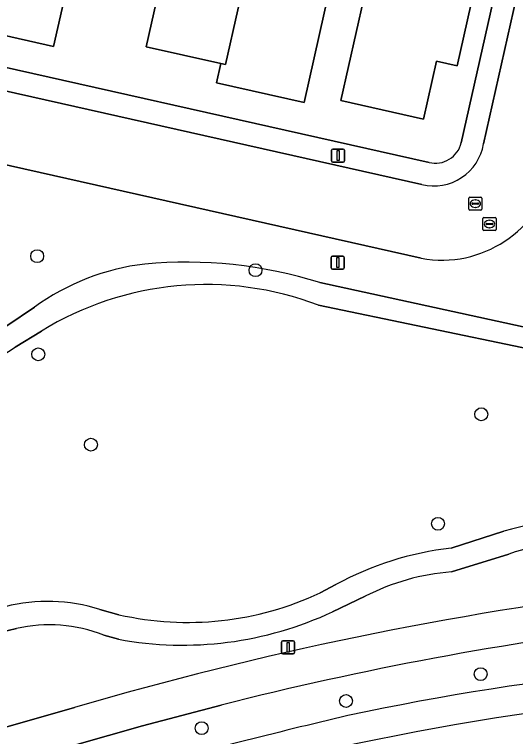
# Model space of a CAD drawing. Extents: x 161771 to 163125, y 382475 to 383179.
# Drawn here: x 162648.4 to 162686.4, y 382550.7 to 382605.5 of the extents above; entities that cross this region are included whole.
import ezdxf

# ---------------------------------------------------------------- set-up
doc = ezdxf.new("R2010")
doc.units = 0
for name, color, linetype in [('IMGEO_Berm_groen', 7, 'Continuous'), ('IMGEO_Boom', 7, 'Continuous'), ('IMGEO_Erf', 7, 'Continuous'), ('IMGEO_Fietspad_gesloten', 7, 'Continuous'), ('IMGEO_Groenvoorziening', 7, 'Continuous'), ('IMGEO_Lichtmast', 7, 'Continuous'), ('IMGEO_Pand', 7, 'Continuous'), ('IMGEO_Rijbaan_lokaal_gesloten', 7, 'Continuous'), ('IMGEO_Rijbaan_lokaal_open', 7, 'Continuous'), ('IMGEO_Rioolput', 7, 'Continuous'), ('IMGEO_Voetpad_halfverhard', 7, 'Continuous'), ('IMGEO_Voetpad_open', 7, 'Continuous')]:
    doc.layers.add(name, color=color, linetype=linetype)

msp = doc.modelspace()

# ---------------------------------------------------------------- linework, layer by layer
at = {"layer": 'IMGEO_Berm_groen'}
msp.add_lwpolyline([(162664.099, 382553.075), (162658.119, 382551.486), (162639.684, 382546.265), (162601.457, 382535.386)], dxfattribs=at)
for centre, radius, start, end in [((162728.098, 382300.299), 260.752, 96.9264, 104.2079), ((162715.03, 382359.492), 197.159, 89.24707, 102.09555), ((162716.743, 382350.631), 203.951, 76.76359, 104.62394), ((162774.811, 382121.905), 442.083, 103.2191, 105.42106), ((162716.647, 382348.842), 203.055, 82.18505, 105.59566)]:
    msp.add_arc(centre, radius, start, end, dxfattribs=at)
at = {"layer": 'IMGEO_Boom'}
for centre in [(162650.14, 382587.126), (162666.708, 382586.062), (162650.22, 382579.679), (162683.837, 382575.134), (162654.215, 382572.826), (162680.552, 382566.824), (162683.789, 382555.418), (162673.578, 382553.383), (162662.622, 382551.32)]:
    msp.add_circle(centre, 0.489, dxfattribs=at)
at = {"layer": 'IMGEO_Erf'}
for points in [[(162682.322, 382595.727), (162687.403, 382618.3), (162695.368, 382653.689), (162673.009, 382658.73), (162666.379, 382629.265), (162665.103, 382629.55)], [(162653.139, 382610.808), (162651.388, 382603.039), (162644.87, 382604.496)], [(162672.288, 382607.28), (162670.388, 382598.788), (162663.752, 382600.283), (162664.081, 382601.746), (162658.418, 382603.012), (162659.407, 382607.401)], [(162683.298, 382607.322), (162682.005, 382601.565), (162680.433, 382601.914), (162679.46, 382597.52), (162673.19, 382598.931), (162674.938, 382606.685)], [(162637.885, 382603.658), (162638.85, 382603.441), (162679.881, 382594.237)]]:
    msp.add_lwpolyline(points, dxfattribs=at)
msp.add_arc((162680.365, 382596.188), 2.01, 256.0644, 346.7359, dxfattribs=at)
at = {"layer": 'IMGEO_Fietspad_gesloten'}
for points in [[(162652.966, 382552.877), (162606.555, 382539.624), (162598.056, 382537.197)], [(162639.684, 382546.265), (162658.119, 382551.486), (162664.099, 382553.075)]]:
    msp.add_lwpolyline(points, dxfattribs=at)
for centre, radius, start, end in [((162728.834, 382294.477), 269.307, 96.95475, 106.36266), ((162728.098, 382300.299), 260.752, 96.9264, 104.2079), ((162715.03, 382359.492), 197.159, 89.24707, 102.09555), ((162716.743, 382350.631), 203.951, 76.76359, 104.62394), ((162774.811, 382121.905), 442.083, 103.2191, 105.42106)]:
    msp.add_arc(centre, radius, start, end, dxfattribs=at)
at = {"layer": 'IMGEO_Groenvoorziening'}
for points in [[(162679.285, 382586.967), (162636.275, 382596.622)], [(162671.589, 382585.117), (162688.409, 382581.463)], [(162647.832, 382581.853), (162649.932, 382583.247)], [(162687.53, 382580.083), (162671.478, 382583.403)], [(162650.456, 382581.443), (162648.471, 382580.226)], [(162681.545, 382564.974), (162685.542, 382566.253)], [(162685.939, 382564.522), (162681.58, 382563.177)], [(162671.609, 382561.592), (162672.802, 382562.212)], [(162675.029, 382561.326), (162672.56, 382560.154)], [(162654.889, 382560.329), (162656.345, 382559.93)], [(162648.558, 382558.881), (162646.654, 382558.432)], [(162656.298, 382558.065), (162655.193, 382558.369)], [(162572.44, 382550.245), (162569.318, 382548.658), (162577.001, 382534.442), (162600.883, 382540.91), (162605.762, 382542.231), (162606.555, 382539.624), (162652.966, 382552.877)]]:
    msp.add_lwpolyline(points, dxfattribs=at)
for centre, radius, start, end in [((162680.847, 382595.479), 8.654, 259.6054, 347.4439), ((162660.362, 382568.97), 17.681, 96.6849, 126.1512), ((162661.426, 382552.751), 33.924, 72.568, 95.2811), ((162662.956, 382561.085), 23.889, 69.1018, 121.5515), ((162640.003, 382592.525), 14.932, 267.2436, 304.5483), ((162692.17, 382544.048), 23.173, 82.207, 106.6191), ((162691.892, 382547.801), 17.75, 83.5834, 109.5975), ((162684.295, 382541.05), 24.082, 96.5576, 118.5061), ((162682.894, 382546.009), 17.218, 94.3764, 117.1791), ((162728.834, 382294.477), 269.307, 96.95475, 106.36266), ((162661.564, 382582.923), 23.578, 257.2115, 295.2167), ((162650.934, 382547.732), 13.203, 72.5708, 104.1073), ((162661.178, 382584.419), 26.802, 259.51, 295.1301), ((162651.042, 382547.822), 11.335, 68.5168, 102.6581)]:
    msp.add_arc(centre, radius, start, end, dxfattribs=at)
at = {"layer": 'IMGEO_Lichtmast'}
for p, q in [((162672.481, 382594.355), (162672.481, 382595.155)), ((162672.481, 382595.155), (162672.481, 382594.355)), ((162672.581, 382595.255), (162673.371, 382595.255)), ((162673.371, 382595.255), (162672.581, 382595.255)), ((162673.471, 382595.155), (162673.471, 382594.355)), ((162673.471, 382594.355), (162673.471, 382595.155)), ((162673.371, 382594.255), (162672.581, 382594.255)), ((162672.581, 382594.255), (162673.371, 382594.255)), ((162672.45, 382586.237), (162672.45, 382587.037)), ((162672.45, 382587.037), (162672.45, 382586.237)), ((162672.55, 382587.137), (162673.34, 382587.137)), ((162673.34, 382587.137), (162672.55, 382587.137)), ((162673.44, 382587.037), (162673.44, 382586.237)), ((162673.44, 382586.237), (162673.44, 382587.037)), ((162673.34, 382586.137), (162672.55, 382586.137)), ((162672.55, 382586.137), (162673.34, 382586.137)), ((162668.681, 382557.052), (162668.681, 382557.852)), ((162668.681, 382557.852), (162668.681, 382557.052)), ((162668.781, 382557.952), (162669.571, 382557.952)), ((162669.571, 382557.952), (162668.781, 382557.952)), ((162669.671, 382557.852), (162669.671, 382557.052)), ((162669.671, 382557.052), (162669.671, 382557.852)), ((162669.571, 382556.952), (162668.781, 382556.952)), ((162668.781, 382556.952), (162669.571, 382556.952))]:
    msp.add_line(p, q, dxfattribs=at)
for points in [[(162672.901, 382595.13), (162673.051, 382595.13), (162673.051, 382594.38), (162672.901, 382594.38), (162672.901, 382595.13)], [(162672.87, 382587.012), (162673.02, 382587.012), (162673.02, 382586.262), (162672.87, 382586.262), (162672.87, 382587.012)], [(162669.101, 382557.827), (162669.251, 382557.827), (162669.251, 382557.077), (162669.101, 382557.077), (162669.101, 382557.827)]]:
    msp.add_lwpolyline(points, dxfattribs=at)
for centre, start, end in [((162672.581, 382595.155), 90, 180), ((162672.581, 382595.155), 90, 180), ((162673.371, 382595.155), 0, 90), ((162673.371, 382595.155), 360, 90), ((162672.581, 382594.355), 180, 270), ((162672.581, 382594.355), 180, 270), ((162673.371, 382594.355), 270, 0), ((162673.371, 382594.355), 270, 0), ((162672.55, 382587.037), 90, 180), ((162672.55, 382587.037), 90, 180), ((162673.34, 382587.037), 0, 90), ((162673.34, 382587.037), 360, 90), ((162672.55, 382586.237), 180, 270), ((162672.55, 382586.237), 180, 270), ((162673.34, 382586.237), 270, 0), ((162673.34, 382586.237), 270, 0), ((162668.781, 382557.852), 90, 180), ((162668.781, 382557.852), 90, 180), ((162669.571, 382557.852), 0, 90), ((162669.571, 382557.852), 360, 90), ((162668.781, 382557.052), 180, 270), ((162668.781, 382557.052), 180, 270), ((162669.571, 382557.052), 270, 0), ((162669.571, 382557.052), 270, 0)]:
    msp.add_arc(centre, 0.1, start, end, dxfattribs=at)
at = {"layer": 'IMGEO_Pand'}
for points in [[(162653.139, 382610.808), (162655.952, 382610.178), (162657.106, 382615.611), (162653.988, 382616.329), (162653.47, 382613.984), (162647.333, 382615.362), (162645.039, 382605.232), (162644.87, 382604.496), (162651.388, 382603.039)], [(162667.237, 382614.136), (162657.275, 382616.343), (162657.106, 382615.611), (162655.952, 382610.178), (162655.883, 382609.871), (162655.99, 382609.846), (162655.989, 382609.84), (162656.074, 382609.82), (162656.125, 382609.808), (162656.279, 382609.774), (162656.512, 382610.819), (162659.21, 382610.215), (162658.62, 382607.587), (162659.407, 382607.401), (162658.418, 382603.012), (162664.081, 382601.746), (162664.438, 382601.666)], [(162676.437, 382611.322), (162676.492, 382611.31), (162676.655, 382612.049), (162667.237, 382614.136), (162664.438, 382601.666), (162664.081, 382601.746), (162663.752, 382600.283), (162670.388, 382598.788), (162672.288, 382607.28), (162674.938, 382606.685), (162675.488, 382609.136), (162675.924, 382609.038)], [(162683.298, 382607.322), (162680.674, 382607.912), (162681.194, 382610.274), (162676.492, 382611.31), (162676.437, 382611.322), (162675.924, 382609.038), (162675.488, 382609.136), (162674.938, 382606.685), (162673.19, 382598.931), (162679.46, 382597.52), (162680.433, 382601.914), (162682.005, 382601.565)]]:
    msp.add_lwpolyline(points, close=True, dxfattribs=at)
at = {"layer": 'IMGEO_Rijbaan_lokaal_gesloten'}
msp.add_arc((162716.647, 382348.842), 203.055, 82.18505, 105.59566, dxfattribs=at)
at = {"layer": 'IMGEO_Rijbaan_lokaal_open'}
for points in [[(162694.482, 382616.696), (162689.019, 382617.923), (162684.012, 382595.638)], [(162679.337, 382592.566), (162638.683, 382601.698), (162638.475, 382601.75), (162637.694, 382601.947)], [(162636.275, 382596.622), (162679.285, 382586.967)]]:
    msp.add_lwpolyline(points, dxfattribs=at)
for centre, radius, start, end in [((162680.251, 382596.268), 3.813, 256.131, 350.4878), ((162680.847, 382595.479), 8.654, 259.6054, 347.4439)]:
    msp.add_arc(centre, radius, start, end, dxfattribs=at)
at = {"layer": 'IMGEO_Rioolput'}
for p, q in [((162682.888, 382590.681), (162682.888, 382591.533)), ((162682.963, 382591.607), (162683.815, 382591.607)), ((162683.147, 382591.101), (162683.147, 382591.113)), ((162683.19, 382591.15), (162683.588, 382591.15)), ((162683.376, 382591.387), (162683.401, 382591.387)), ((162683.631, 382591.113), (162683.631, 382591.101)), ((162683.889, 382591.533), (162683.889, 382590.681)), ((162683.815, 382590.607), (162682.963, 382590.607)), ((162683.585, 382591.064), (162683.187, 382591.064)), ((162683.399, 382590.827), (162683.374, 382590.827)), ((162683.963, 382589.141), (162683.963, 382589.993)), ((162684.038, 382590.067), (162684.89, 382590.067)), ((162684.964, 382589.993), (162684.964, 382589.141)), ((162684.222, 382589.561), (162684.222, 382589.573)), ((162684.66, 382589.524), (162684.262, 382589.524)), ((162684.265, 382589.61), (162684.663, 382589.61)), ((162684.451, 382589.847), (162684.476, 382589.847)), ((162684.706, 382589.573), (162684.706, 382589.561)), ((162684.89, 382589.067), (162684.038, 382589.067)), ((162684.474, 382589.287), (162684.449, 382589.287))]:
    msp.add_line(p, q, dxfattribs=at)
for points in [[(162682.888, 382590.681), (162682.888, 382591.533)], [(162682.963, 382591.607), (162683.815, 382591.607)], [(162683.889, 382591.533), (162683.889, 382590.681)], [(162683.815, 382590.607), (162682.963, 382590.607)], [(162683.963, 382589.141), (162683.963, 382589.993)], [(162684.038, 382590.067), (162684.89, 382590.067)], [(162684.964, 382589.993), (162684.964, 382589.141)], [(162684.89, 382589.067), (162684.038, 382589.067)]]:
    msp.add_lwpolyline(points, dxfattribs=at)
for centre, radius, start, end in [((162682.965, 382591.531), 0.0765, 91.552, 178.448), ((162682.965, 382591.531), 0.0765, 91.552, 178.448), ((162683.187, 382591.11), 0.0403, 85.8775, 175.7526), ((162683.184, 382591.1), 0.0366, 178.938, 274.7102), ((162683.588, 382591.107), 0.043, 264.8664, 352.4533), ((162683.592, 382591.112), 0.0386, 1.7309, 96.639), ((162683.813, 382591.531), 0.0765, 1.552, 88.448), ((162683.813, 382591.531), 0.0765, 1.552, 88.448), ((162682.965, 382590.683), 0.0765, 181.552, 268.448), ((162682.965, 382590.683), 0.0765, 181.552, 268.448), ((162683.813, 382590.683), 0.0765, 271.552, 358.448), ((162683.813, 382590.683), 0.0765, 271.552, 358.448), ((162684.04, 382589.991), 0.0765, 91.552, 178.448), ((162684.04, 382589.991), 0.0765, 91.552, 178.448), ((162684.888, 382589.991), 0.0765, 1.552, 88.448), ((162684.888, 382589.991), 0.0765, 1.552, 88.448), ((162684.262, 382589.57), 0.0403, 85.8775, 175.7526), ((162684.259, 382589.56), 0.0366, 178.938, 274.7102), ((162684.663, 382589.567), 0.043, 264.8664, 352.4533), ((162684.667, 382589.572), 0.0386, 1.7309, 96.639), ((162684.04, 382589.143), 0.0765, 181.552, 268.448), ((162684.04, 382589.143), 0.0765, 181.552, 268.448), ((162684.888, 382589.143), 0.0765, 271.552, 358.448), ((162684.888, 382589.143), 0.0765, 271.552, 358.448)]:
    msp.add_arc(centre, radius, start, end, dxfattribs=at)
for centre, major_axis, ratio, start_param, end_param in [((162683.375, 382591.107), (-0.387, 0.002), 0.722429, 4.712389, 7.853982), ((162683.4, 382591.107), (-0.39, 0.002), 0.717154, 1.570796, 4.712389), ((162684.45, 382589.567), (-0.387, 0.002), 0.722429, 4.712389, 7.853982), ((162684.475, 382589.567), (-0.39, 0.002), 0.717154, 1.570796, 4.712389)]:
    msp.add_ellipse(centre, major_axis=major_axis, ratio=ratio, start_param=start_param, end_param=end_param, dxfattribs=at)
at = {"layer": 'IMGEO_Voetpad_halfverhard'}
for points in [[(162688.409, 382581.463), (162671.589, 382585.117)], [(162649.932, 382583.247), (162647.832, 382581.853)], [(162671.478, 382583.403), (162687.53, 382580.083)], [(162648.471, 382580.226), (162650.456, 382581.443)], [(162685.542, 382566.253), (162681.545, 382564.974)], [(162681.58, 382563.177), (162685.939, 382564.522)], [(162672.802, 382562.212), (162671.609, 382561.592)], [(162672.56, 382560.154), (162675.029, 382561.326)], [(162656.345, 382559.93), (162654.889, 382560.329)], [(162646.654, 382558.432), (162648.558, 382558.881)], [(162655.193, 382558.369), (162656.298, 382558.065)]]:
    msp.add_lwpolyline(points, dxfattribs=at)
for centre, radius, start, end in [((162660.362, 382568.97), 17.681, 96.6849, 126.1512), ((162661.426, 382552.751), 33.924, 72.568, 95.2811), ((162662.956, 382561.085), 23.889, 69.1018, 121.5515), ((162640.003, 382592.525), 14.932, 267.2436, 304.5483), ((162692.17, 382544.048), 23.173, 82.207, 106.6191), ((162691.892, 382547.801), 17.75, 83.5834, 109.5975), ((162684.295, 382541.05), 24.082, 96.5576, 118.5061), ((162682.894, 382546.009), 17.218, 94.3764, 117.1791), ((162661.564, 382582.923), 23.578, 257.2115, 295.2167), ((162650.934, 382547.732), 13.203, 72.5708, 104.1073), ((162661.178, 382584.419), 26.802, 259.51, 295.1301), ((162651.042, 382547.822), 11.335, 68.5168, 102.6581)]:
    msp.add_arc(centre, radius, start, end, dxfattribs=at)
at = {"layer": 'IMGEO_Voetpad_open'}
for points in [[(162684.012, 382595.638), (162689.019, 382617.923), (162687.403, 382618.3), (162682.322, 382595.727)], [(162679.881, 382594.237), (162638.85, 382603.441)], [(162637.694, 382601.947), (162638.475, 382601.75), (162638.683, 382601.698), (162679.337, 382592.566)]]:
    msp.add_lwpolyline(points, dxfattribs=at)
for centre, radius, start, end in [((162680.251, 382596.268), 3.813, 256.131, 350.4878), ((162680.365, 382596.188), 2.01, 256.0644, 346.7359)]:
    msp.add_arc(centre, radius, start, end, dxfattribs=at)

doc.saveas('drawing.dxf')
